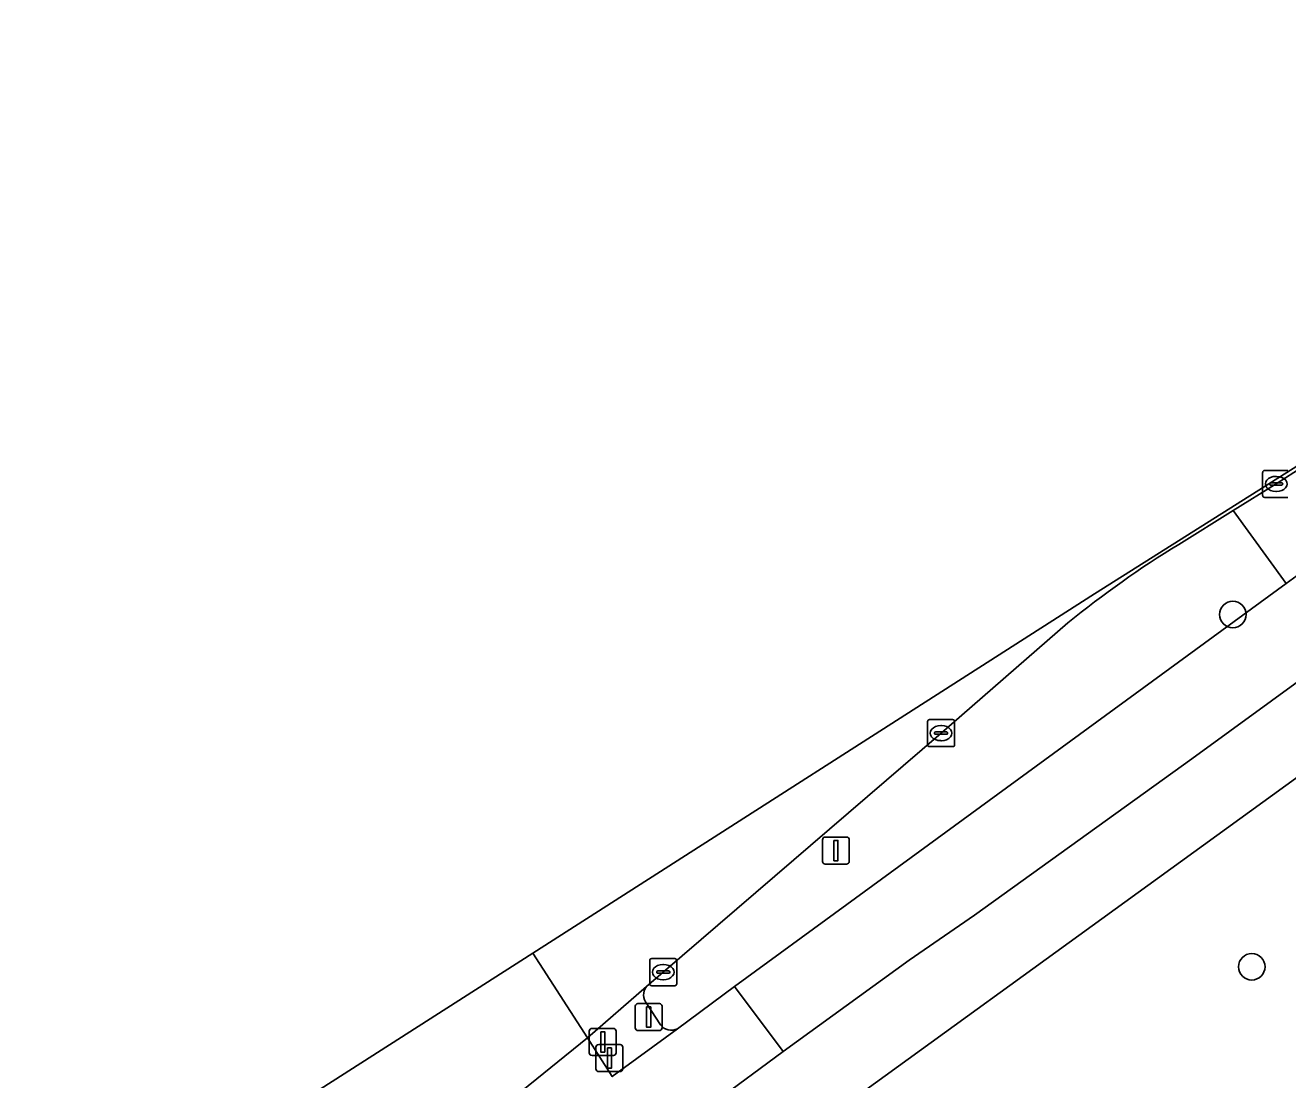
# Model space of a CAD drawing. Extents: x 160077 to 160948, y 386481 to 387498.
# Drawn here: x 160077.05 to 160123.71, y 387330.8 to 387369.78 of the extents above; entities that cross this region are included whole.
import ezdxf

# ---------------------------------------------------------------- set-up
doc = ezdxf.new("R2010")
doc.units = 0
for name, color, linetype in [('IMGEO_Berm_groen', 7, 'Continuous'), ('IMGEO_Berm_open', 7, 'Continuous'), ('IMGEO_Boom', 7, 'Continuous'), ('IMGEO_Drukknoppaal', 7, 'Continuous'), ('IMGEO_Fietspad_gesloten', 7, 'Continuous'), ('IMGEO_Fietspad_open', 7, 'Continuous'), ('IMGEO_Groenvoorziening', 7, 'Continuous'), ('IMGEO_Kolk', 7, 'Continuous'), ('IMGEO_Lichtmast', 7, 'Continuous'), ('IMGEO_Rijbaan_lokaal_gesloten', 7, 'Continuous'), ('IMGEO_Rijbaan_regionaal_gesloten', 7, 'Continuous'), ('IMGEO_Verkeersregelinstallatiepaal', 7, 'Continuous'), ('IMGEO_Voetpad_open', 7, 'Continuous')]:
    doc.layers.add(name, color=color, linetype=linetype)

msp = doc.modelspace()

# ---------------------------------------------------------------- linework, layer by layer
at = {"layer": 'IMGEO_Berm_groen'}
for points in [[(160123.646, 387349.147), (160121.686, 387351.844), (160119.676, 387350.589)], [(160101.156, 387332.685), (160103.253, 387334.242), (160107.41, 387337.279), (160123.646, 387349.147)], [(160115.583, 387347.689), (160110.895, 387343.613), (160100.625, 387334.775), (160100.002, 387334.24)], [(160100.021, 387333.604), (160100.52, 387332.831)]]:
    msp.add_lwpolyline(points, dxfattribs=at)
for centre, radius, start, end in [((160139.122, 387318.805), 37.261, 121.4589, 129.1783), ((160100.414, 387333.934), 0.513, 143.4236, 219.9987), ((160100.926, 387333.14), 0.51, 217.3033, 296.839)]:
    msp.add_arc(centre, radius, start, end, dxfattribs=at)
at = {"layer": 'IMGEO_Berm_open'}
msp.add_lwpolyline([(160156.631, 387373.741), (160146.407, 387367.336), (160146.959, 387366.435), (160140.191, 387362.257), (160139.613, 387363.077), (160128.888, 387356.345), (160129.462, 387355.397), (160124.838, 387352.486), (160124.272, 387353.471), (160123.28, 387352.824), (160121.686, 387351.844), (160123.646, 387349.147), (160130.284, 387353.98), (160139.521, 387360.312), (160201.088, 387399.003)], dxfattribs=at)
at = {"layer": 'IMGEO_Boom'}
for centre in [(160121.676, 387347.998), (160122.377, 387334.973)]:
    msp.add_circle(centre, 0.489, dxfattribs=at)
at = {"layer": 'IMGEO_Drukknoppaal'}
for p, q in [((160098.14, 387331.199), (160098.14, 387331.999)), ((160098.14, 387331.999), (160098.14, 387331.199)), ((160098.24, 387332.099), (160099.03, 387332.099)), ((160099.03, 387332.099), (160098.24, 387332.099)), ((160099.13, 387331.999), (160099.13, 387331.199)), ((160099.13, 387331.199), (160099.13, 387331.999)), ((160099.03, 387331.099), (160098.24, 387331.099)), ((160098.24, 387331.099), (160099.03, 387331.099))]:
    msp.add_line(p, q, dxfattribs=at)
msp.add_lwpolyline([(160098.56, 387331.974), (160098.71, 387331.974), (160098.71, 387331.224), (160098.56, 387331.224), (160098.56, 387331.974)], dxfattribs=at)
for centre, start, end in [((160098.24, 387331.999), 90, 180), ((160098.24, 387331.999), 90, 180), ((160099.03, 387331.999), 0, 90), ((160099.03, 387331.999), 360, 90), ((160098.24, 387331.199), 180, 270), ((160098.24, 387331.199), 180, 270), ((160099.03, 387331.199), 270, 0), ((160099.03, 387331.199), 270, 0)]:
    msp.add_arc(centre, 0.1, start, end, dxfattribs=at)
at = {"layer": 'IMGEO_Fietspad_gesloten'}
msp.add_lwpolyline([(160102.559, 387329.987), (160105.052, 387331.844), (160103.253, 387334.242), (160101.156, 387332.685), (160098.74, 387330.916), (160097.829, 387332.341), (160095.117, 387330.153)], dxfattribs=at)
at = {"layer": 'IMGEO_Fietspad_open'}
msp.add_lwpolyline([(160277.663, 387446.976), (160201.088, 387399.003), (160139.521, 387360.312), (160130.284, 387353.98), (160123.646, 387349.147), (160107.41, 387337.279), (160103.253, 387334.242), (160105.052, 387331.844), (160109.714, 387335.223), (160112.133, 387336.88), (160120.167, 387342.659), (160124.516, 387345.828)], dxfattribs=at)
at = {"layer": 'IMGEO_Groenvoorziening'}
msp.add_lwpolyline([(160141.124, 387326.758), (160139.057, 387329.83), (160120.193, 387314.153), (160115.943, 387319.74), (160135, 387338.07), (160133.048, 387341.231), (160133.36, 387341.629), (160130.296, 387346.507), (160106.771, 387329.448), (160101.386, 387325.554), (160104.15, 387318.343), (160109.024, 387320.599), (160139.785, 387274.28), (160141.641, 387274.55), (160146.224, 387275.251), (160154.726, 387276.548), (160149.674, 387308.189), (160144.653, 387307.431)], close=True, dxfattribs=at)
at = {"layer": 'IMGEO_Kolk'}
for p, q in [((160122.779, 387352.398), (160122.779, 387353.25)), ((160122.854, 387353.324), (160123.706, 387353.324)), ((160123.038, 387352.818), (160123.038, 387352.83)), ((160123.476, 387352.781), (160123.078, 387352.781)), ((160123.081, 387352.867), (160123.479, 387352.867)), ((160123.267, 387353.104), (160123.292, 387353.104)), ((160123.522, 387352.83), (160123.522, 387352.818)), ((160123.706, 387352.324), (160122.854, 387352.324)), ((160123.29, 387352.544), (160123.265, 387352.544)), ((160110.394, 387343.187), (160110.394, 387344.039)), ((160110.469, 387344.113), (160111.321, 387344.113)), ((160110.882, 387343.893), (160110.907, 387343.893)), ((160111.395, 387344.039), (160111.395, 387343.187)), ((160110.653, 387343.607), (160110.653, 387343.619)), ((160111.091, 387343.57), (160110.693, 387343.57)), ((160110.696, 387343.656), (160111.094, 387343.656)), ((160111.137, 387343.619), (160111.137, 387343.607)), ((160111.321, 387343.113), (160110.469, 387343.113)), ((160110.905, 387343.333), (160110.88, 387343.333)), ((160100.124, 387334.349), (160100.124, 387335.201)), ((160100.199, 387335.275), (160101.051, 387335.275)), ((160100.612, 387335.055), (160100.637, 387335.055)), ((160101.125, 387335.201), (160101.125, 387334.349)), ((160100.383, 387334.769), (160100.383, 387334.781)), ((160100.821, 387334.732), (160100.423, 387334.732)), ((160100.426, 387334.818), (160100.824, 387334.818)), ((160100.867, 387334.781), (160100.867, 387334.769)), ((160101.051, 387334.275), (160100.199, 387334.275)), ((160100.635, 387334.495), (160100.61, 387334.495))]:
    msp.add_line(p, q, dxfattribs=at)
for points in [[(160122.779, 387352.398), (160122.779, 387353.25)], [(160122.854, 387353.324), (160123.706, 387353.324)], [(160123.706, 387352.324), (160122.854, 387352.324)], [(160110.394, 387343.187), (160110.394, 387344.039)], [(160110.469, 387344.113), (160111.321, 387344.113)], [(160111.395, 387344.039), (160111.395, 387343.187)], [(160111.321, 387343.113), (160110.469, 387343.113)], [(160100.124, 387334.349), (160100.124, 387335.201)], [(160100.199, 387335.275), (160101.051, 387335.275)], [(160101.125, 387335.201), (160101.125, 387334.349)], [(160101.051, 387334.275), (160100.199, 387334.275)]]:
    msp.add_lwpolyline(points, dxfattribs=at)
for centre, radius, start, end in [((160122.856, 387353.248), 0.0765, 91.552, 178.448), ((160122.856, 387353.248), 0.0765, 91.552, 178.448), ((160123.078, 387352.827), 0.0403, 85.8775, 175.7526), ((160123.075, 387352.817), 0.0366, 178.938, 274.7102), ((160123.479, 387352.824), 0.043, 264.8664, 352.4533), ((160123.483, 387352.829), 0.0386, 1.7309, 96.639), ((160122.856, 387352.4), 0.0765, 181.552, 268.448), ((160122.856, 387352.4), 0.0765, 181.552, 268.448), ((160110.471, 387344.037), 0.0765, 91.552, 178.448), ((160110.471, 387344.037), 0.0765, 91.552, 178.448), ((160111.319, 387344.037), 0.0765, 1.552, 88.448), ((160111.319, 387344.037), 0.0765, 1.552, 88.448), ((160110.693, 387343.616), 0.0403, 85.8775, 175.7526), ((160110.69, 387343.606), 0.0366, 178.938, 274.7102), ((160111.094, 387343.613), 0.043, 264.8664, 352.4533), ((160111.098, 387343.618), 0.0386, 1.7309, 96.639), ((160110.471, 387343.189), 0.0765, 181.552, 268.448), ((160110.471, 387343.189), 0.0765, 181.552, 268.448), ((160111.319, 387343.189), 0.0765, 271.552, 358.448), ((160111.319, 387343.189), 0.0765, 271.552, 358.448), ((160100.201, 387335.199), 0.0765, 91.552, 178.448), ((160100.201, 387335.199), 0.0765, 91.552, 178.448), ((160101.049, 387335.199), 0.0765, 1.552, 88.448), ((160101.049, 387335.199), 0.0765, 1.552, 88.448), ((160100.423, 387334.778), 0.0403, 85.8775, 175.7526), ((160100.42, 387334.768), 0.0366, 178.938, 274.7102), ((160100.824, 387334.775), 0.043, 264.8664, 352.4533), ((160100.828, 387334.78), 0.0386, 1.7309, 96.639), ((160100.201, 387334.351), 0.0765, 181.552, 268.448), ((160100.201, 387334.351), 0.0765, 181.552, 268.448), ((160101.049, 387334.351), 0.0765, 271.552, 358.448), ((160101.049, 387334.351), 0.0765, 271.552, 358.448)]:
    msp.add_arc(centre, radius, start, end, dxfattribs=at)
for centre, major_axis, ratio, start_param, end_param in [((160123.266, 387352.824), (-0.387, 0.002), 0.722429, 4.712389, 7.853982), ((160123.291, 387352.824), (-0.39, 0.002), 0.717154, 1.570796, 4.712389), ((160110.881, 387343.613), (-0.387, 0.002), 0.722429, 4.712389, 7.853982), ((160110.906, 387343.613), (-0.39, 0.002), 0.717154, 1.570796, 4.712389), ((160100.611, 387334.775), (-0.387, 0.002), 0.722429, 4.712389, 7.853982), ((160100.636, 387334.775), (-0.39, 0.002), 0.717154, 1.570796, 4.712389)]:
    msp.add_ellipse(centre, major_axis=major_axis, ratio=ratio, start_param=start_param, end_param=end_param, dxfattribs=at)
at = {"layer": 'IMGEO_Lichtmast'}
for p, q in [((160106.611, 387339.77), (160107.401, 387339.77)), ((160107.401, 387339.77), (160106.611, 387339.77)), ((160106.511, 387338.87), (160106.511, 387339.67)), ((160106.511, 387339.67), (160106.511, 387338.87)), ((160107.501, 387339.67), (160107.501, 387338.87)), ((160107.501, 387338.87), (160107.501, 387339.67)), ((160107.401, 387338.77), (160106.611, 387338.77)), ((160106.611, 387338.77), (160107.401, 387338.77))]:
    msp.add_line(p, q, dxfattribs=at)
msp.add_lwpolyline([(160106.931, 387339.645), (160107.081, 387339.645), (160107.081, 387338.895), (160106.931, 387338.895), (160106.931, 387339.645)], dxfattribs=at)
for centre, start, end in [((160106.611, 387339.67), 90, 180), ((160106.611, 387339.67), 90, 180), ((160107.401, 387339.67), 0, 90), ((160107.401, 387339.67), 360, 90), ((160106.611, 387338.87), 180, 270), ((160106.611, 387338.87), 180, 270), ((160107.401, 387338.87), 270, 0), ((160107.401, 387338.87), 270, 0)]:
    msp.add_arc(centre, 0.1, start, end, dxfattribs=at)
at = {"layer": 'IMGEO_Rijbaan_lokaal_gesloten'}
for points in [[(160294.319, 387458.176), (160295.246, 387458.632), (160297.857, 387459.735), (160297.454, 387460.709), (160297.454, 387460.71), (160283.183, 387453.929), (160116.568, 387348.763), (160095.802, 387335.473)], [(160119.676, 387350.589), (160121.686, 387351.844), (160123.28, 387352.824), (160124.272, 387353.471), (160128.888, 387356.345), (160139.613, 387363.077), (160146.407, 387367.336), (160156.631, 387373.741), (160164.411, 387378.644), (160174.48, 387384.948), (160181.271, 387389.226), (160192.263, 387396.104), (160199.915, 387400.901), (160211.037, 387407.848), (160217.84, 387412.127), (160228.018, 387418.51), (160236.549, 387423.884), (160247.635, 387430.764), (160254.43, 387435.062), (160264.617, 387441.486), (160272.308, 387446.268), (160275.682, 387448.397)], [(160095.802, 387335.473), (160097.829, 387332.341), (160100.002, 387334.24), (160100.625, 387334.775), (160110.895, 387343.613), (160115.583, 387347.689)]]:
    msp.add_lwpolyline(points, dxfattribs=at)
msp.add_arc((160139.122, 387318.805), 37.261, 121.4589, 129.1783, dxfattribs=at)
at = {"layer": 'IMGEO_Rijbaan_regionaal_gesloten'}
msp.add_lwpolyline([(160095.117, 387330.153), (160097.829, 387332.341), (160095.802, 387335.473), (160077.046, 387323.47), (160078.711, 387319.696), (160082.298, 387313.754), (160084.061, 387310.833)], dxfattribs=at)
at = {"layer": 'IMGEO_Verkeersregelinstallatiepaal'}
for p, q in [((160099.591, 387332.713), (160099.591, 387333.513)), ((160099.591, 387333.513), (160099.591, 387332.713)), ((160099.691, 387333.613), (160100.481, 387333.613)), ((160100.481, 387333.613), (160099.691, 387333.613)), ((160100.581, 387333.513), (160100.581, 387332.713)), ((160100.581, 387332.713), (160100.581, 387333.513)), ((160097.993, 387332.695), (160098.783, 387332.695)), ((160098.783, 387332.695), (160097.993, 387332.695)), ((160097.893, 387331.795), (160097.893, 387332.595)), ((160097.893, 387332.595), (160097.893, 387331.795)), ((160098.883, 387332.595), (160098.883, 387331.795)), ((160098.883, 387331.795), (160098.883, 387332.595)), ((160100.481, 387332.613), (160099.691, 387332.613)), ((160099.691, 387332.613), (160100.481, 387332.613)), ((160098.783, 387331.695), (160097.993, 387331.695)), ((160097.993, 387331.695), (160098.783, 387331.695))]:
    msp.add_line(p, q, dxfattribs=at)
for points in [[(160100.011, 387333.488), (160100.161, 387333.488), (160100.161, 387332.738), (160100.011, 387332.738), (160100.011, 387333.488)], [(160098.313, 387332.57), (160098.463, 387332.57), (160098.463, 387331.82), (160098.313, 387331.82), (160098.313, 387332.57)]]:
    msp.add_lwpolyline(points, dxfattribs=at)
for centre, start, end in [((160099.691, 387333.513), 90, 180), ((160099.691, 387333.513), 90, 180), ((160100.481, 387333.513), 0, 90), ((160100.481, 387333.513), 360, 90), ((160097.993, 387332.595), 90, 180), ((160097.993, 387332.595), 90, 180), ((160098.783, 387332.595), 0, 90), ((160098.783, 387332.595), 360, 90), ((160099.691, 387332.713), 180, 270), ((160099.691, 387332.713), 180, 270), ((160100.481, 387332.713), 270, 0), ((160100.481, 387332.713), 270, 0), ((160097.993, 387331.795), 180, 270), ((160097.993, 387331.795), 180, 270), ((160098.783, 387331.795), 270, 0), ((160098.783, 387331.795), 270, 0)]:
    msp.add_arc(centre, 0.1, start, end, dxfattribs=at)
at = {"layer": 'IMGEO_Voetpad_open'}
for points in [[(160099.614, 387324.439), (160101.386, 387325.554), (160106.771, 387329.448), (160130.296, 387346.507), (160136.196, 387350.879), (160142.361, 387354.983), (160281.905, 387442.396)], [(160124.516, 387345.828), (160120.167, 387342.659), (160112.133, 387336.88), (160109.714, 387335.223), (160105.052, 387331.844), (160102.559, 387329.987)], [(160100.002, 387334.24), (160097.829, 387332.341), (160098.74, 387330.916), (160101.156, 387332.685)], [(160100.52, 387332.831), (160100.021, 387333.604)]]:
    msp.add_lwpolyline(points, dxfattribs=at)
for centre, radius, start, end in [((160100.414, 387333.934), 0.513, 143.4236, 219.9987), ((160100.926, 387333.14), 0.51, 217.3033, 296.839)]:
    msp.add_arc(centre, radius, start, end, dxfattribs=at)

doc.saveas('drawing.dxf')
